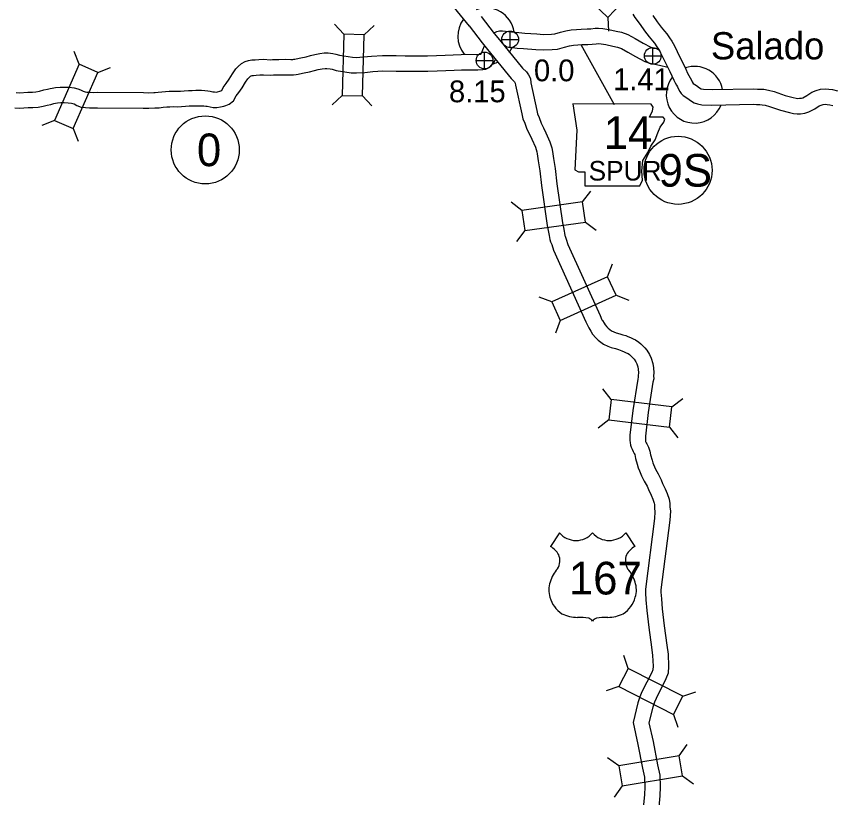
# Model space of a CAD drawing. Extents: x -939622 to -934222, y 1383701 to 1385301.
# Drawn here: x -936320.48 to -936272.98, y 1384747.38 to 1384792.85 of the extents above; entities that cross this region are included whole.
import ezdxf

# ---------------------------------------------------------------- set-up
doc = ezdxf.new("R2010")
doc.units = 0
for name, color, linetype in [('Level 10', 7, 'Continuous'), ('Level 15', 7, 'Continuous'), ('Level 20', 7, 'Continuous'), ('Level 21', 7, 'Continuous'), ('Level 22', 7, 'Continuous'), ('Level 24', 7, 'Continuous'), ('Level 25', 7, 'Continuous'), ('Level 26', 7, 'Continuous'), ('Level 27', 7, 'Continuous')]:
    doc.layers.add(name, color=color, linetype=linetype)

msp = doc.modelspace()

# ---------------------------------------------------------------- linework, layer by layer
at = {"layer": 'Level 10'}
for points in [[(-936284.618, 1384792.971), (-936284.486, 1384792.786), (-936284.18, 1384792.382), (-936283.933, 1384792.004), (-936283.658, 1384791.653), (-936283.468, 1384791.419), (-936283.351, 1384791.278), (-936283.205, 1384791.065), (-936283.1, 1384790.923), (-936282.993, 1384790.726), (-936282.673, 1384790.071)], [(-936283.444, 1384792.901), (-936283.2, 1384792.528), (-936282.954, 1384792.214), (-936282.772, 1384791.99), (-936282.632, 1384791.821), (-936282.472, 1384791.588), (-936282.339, 1384791.408), (-936282.193, 1384791.139), (-936281.864, 1384790.467)], [(-936291.663, 1384791.948), (-936291.238, 1384791.898), (-936290.898, 1384791.866), (-936290.191, 1384791.821), (-936289.802, 1384791.796), (-936289.34, 1384791.817), (-936289.139, 1384791.825), (-936288.82, 1384791.919), (-936288.498, 1384792.004), (-936288.191, 1384792.06), (-936287.884, 1384792.091), (-936287.608, 1384792.105), (-936287.258, 1384792.116), (-936287.043, 1384792.128), (-936286.796, 1384792.153), (-936286.615, 1384792.159), (-936286.345, 1384792.142), (-936286.011, 1384792.086), (-936285.57, 1384791.985), (-936285.268, 1384791.918), (-936284.907, 1384791.8), (-936284.464, 1384791.555), (-936284.016, 1384791.295), (-936283.558, 1384791.048), (-936283.401, 1384790.996), (-936283.12, 1384790.95)], [(-936292.689, 1384791.883), (-936292.602, 1384791.93), (-936292.524, 1384791.958), (-936292.449, 1384791.98), (-936292.359, 1384791.997), (-936292.262, 1384792.002), (-936292.184, 1384791.998), (-936291.663, 1384791.948)], [(-936291.758, 1384791.053), (-936291.334, 1384791.003), (-936290.969, 1384790.968), (-936290.249, 1384790.923), (-936289.81, 1384790.895), (-936289.302, 1384790.918), (-936288.993, 1384790.93), (-936288.577, 1384791.052), (-936288.302, 1384791.125), (-936288.065, 1384791.168), (-936287.816, 1384791.194), (-936287.571, 1384791.206), (-936287.219, 1384791.217), (-936286.973, 1384791.23), (-936286.735, 1384791.255), (-936286.628, 1384791.258), (-936286.448, 1384791.247), (-936286.187, 1384791.203), (-936285.768, 1384791.107), (-936285.505, 1384791.049), (-936285.269, 1384790.972), (-936284.908, 1384790.772), (-936284.455, 1384790.509), (-936283.915, 1384790.217), (-936283.615, 1384790.119), (-936283.331, 1384790.072), (-936283.064, 1384790.006), (-936282.577, 1384789.883)], [(-936309.709, 1384788.544), (-936309.512, 1384788.534), (-936309.344, 1384788.52), (-936309.208, 1384788.496), (-936309.052, 1384788.463), (-936308.945, 1384788.449), (-936308.851, 1384788.444), (-936308.781, 1384788.454), (-936308.649, 1384788.489), (-936308.591, 1384788.506), (-936308.546, 1384788.525), (-936308.533, 1384788.535), (-936308.44, 1384788.698), (-936308.273, 1384788.933), (-936308.097, 1384789.185), (-936307.905, 1384789.502), (-936307.703, 1384789.787), (-936307.572, 1384789.929), (-936307.376, 1384790.103), (-936307.166, 1384790.214), (-936306.973, 1384790.279), (-936306.781, 1384790.309), (-936306.585, 1384790.323), (-936306.363, 1384790.34), (-936306.081, 1384790.35), (-936305.707, 1384790.322), (-936305.584, 1384790.332), (-936305.488, 1384790.338), (-936305.201, 1384790.338), (-936304.802, 1384790.352), (-936304.508, 1384790.34), (-936304.398, 1384790.34), (-936304.342, 1384790.346), (-936304.279, 1384790.36), (-936304.191, 1384790.38), (-936303.921, 1384790.438), (-936303.62, 1384790.498), (-936303.356, 1384790.563), (-936303.121, 1384790.628), (-936302.829, 1384790.683), (-936302.573, 1384790.722), (-936302.341, 1384790.715), (-936302.062, 1384790.681), (-936301.886, 1384790.637), (-936301.678, 1384790.581), (-936300.911, 1384790.465), (-936300.705, 1384790.459), (-936300.277, 1384790.483), (-936299.811, 1384790.525), (-936299.183, 1384790.573), (-936298.377, 1384790.562), (-936297.848, 1384790.555), (-936297.149, 1384790.552), (-936296.559, 1384790.552), (-936296.034, 1384790.572), (-936295.531, 1384790.591), (-936295.055, 1384790.616), (-936294.598, 1384790.635), (-936294.335, 1384790.641), (-936293.721, 1384790.622)], [(-936293.721, 1384790.622), (-936293.572, 1384790.627), (-936293.449, 1384790.653), (-936293.439, 1384790.67), (-936293.235, 1384791.13)], [(-936292.034, 1384791.08), (-936291.758, 1384791.053)], [(-936293.68, 1384789.725), (-936293.618, 1384789.727), (-936293.33, 1384789.76), (-936293.154, 1384789.775), (-936292.928, 1384789.896), (-936292.804, 1384790.019), (-936292.719, 1384790.122), (-936292.64, 1384790.25), (-936292.598, 1384790.346)], [(-936281.867, 1384790.474), (-936281.642, 1384790.032), (-936281.525, 1384789.767), (-936281.418, 1384789.542), (-936281.347, 1384789.409), (-936281.266, 1384789.264), (-936281.2, 1384789.126), (-936281.156, 1384789.031), (-936281.105, 1384788.946), (-936281.096, 1384788.932), (-936280.912, 1384788.817), (-936280.733, 1384788.694), (-936280.638, 1384788.625), (-936280.633, 1384788.624), (-936280.5, 1384788.601), (-936280, 1384788.583), (-936277.559, 1384788.632), (-936277.358, 1384788.613), (-936277.197, 1384788.61), (-936276.982, 1384788.602), (-936276.71, 1384788.554), (-936276.392, 1384788.465), (-936275.749, 1384788.25), (-936275.288, 1384788.125), (-936275.114, 1384788.087), (-936275.007, 1384788.075), (-936274.906, 1384788.078), (-936274.791, 1384788.09), (-936274.718, 1384788.113), (-936274.482, 1384788.241), (-936274.188, 1384788.438), (-936273.948, 1384788.539), (-936273.683, 1384788.608), (-936273.4, 1384788.633), (-936273.207, 1384788.616), (-936272.985, 1384788.59), (-936272.696, 1384788.517)], [(-936309.732, 1384787.645), (-936309.574, 1384787.636), (-936309.46, 1384787.627), (-936309.379, 1384787.613), (-936309.204, 1384787.575), (-936309.028, 1384787.552), (-936308.81, 1384787.54), (-936308.599, 1384787.572), (-936308.409, 1384787.622), (-936308.288, 1384787.657), (-936308.095, 1384787.739), (-936307.843, 1384787.927), (-936307.68, 1384788.214), (-936307.538, 1384788.413), (-936307.342, 1384788.693), (-936307.151, 1384789.009), (-936307.003, 1384789.218), (-936306.941, 1384789.285), (-936306.86, 1384789.358), (-936306.809, 1384789.385), (-936306.757, 1384789.402), (-936306.68, 1384789.414), (-936306.518, 1384789.426), (-936306.314, 1384789.441), (-936306.099, 1384789.449), (-936305.704, 1384789.42), (-936305.521, 1384789.434), (-936305.461, 1384789.438), (-936305.185, 1384789.438), (-936304.805, 1384789.452), (-936304.527, 1384789.44), (-936304.35, 1384789.44), (-936304.196, 1384789.456), (-936304.081, 1384789.482), (-936303.995, 1384789.502), (-936303.74, 1384789.557), (-936303.425, 1384789.619), (-936303.128, 1384789.692), (-936302.916, 1384789.75), (-936302.677, 1384789.796), (-936302.519, 1384789.82), (-936302.41, 1384789.817), (-936302.226, 1384789.794), (-936302.112, 1384789.766), (-936301.862, 1384789.699), (-936300.991, 1384789.567), (-936300.693, 1384789.559), (-936300.211, 1384789.585), (-936299.737, 1384789.628), (-936299.155, 1384789.672), (-936298.389, 1384789.662), (-936297.856, 1384789.655), (-936297.151, 1384789.652), (-936296.541, 1384789.652), (-936296, 1384789.673), (-936295.49, 1384789.692), (-936295.013, 1384789.717), (-936294.57, 1384789.736), (-936294.336, 1384789.74), (-936293.68, 1384789.725)], [(-936282.669, 1384790.065), (-936282.456, 1384789.646), (-936282.343, 1384789.391), (-936282.222, 1384789.138), (-936282.138, 1384788.979), (-936282.065, 1384788.849), (-936282.014, 1384788.742), (-936281.952, 1384788.609), (-936281.875, 1384788.48), (-936281.795, 1384788.35), (-936281.674, 1384788.232), (-936281.406, 1384788.065), (-936281.252, 1384787.958), (-936281.044, 1384787.809), (-936280.843, 1384787.747), (-936280.592, 1384787.704), (-936280.006, 1384787.683), (-936277.592, 1384787.731), (-936277.409, 1384787.714), (-936277.222, 1384787.71), (-936277.077, 1384787.705), (-936276.91, 1384787.676), (-936276.656, 1384787.605), (-936276.01, 1384787.388), (-936275.501, 1384787.25), (-936275.261, 1384787.198), (-936275.043, 1384787.173), (-936274.845, 1384787.18), (-936274.607, 1384787.204), (-936274.363, 1384787.282), (-936274.016, 1384787.47), (-936273.758, 1384787.642), (-936273.658, 1384787.684), (-936273.529, 1384787.718), (-936273.399, 1384787.729), (-936273.298, 1384787.72), (-936273.148, 1384787.703), (-936272.967, 1384787.657)], [(-936320.491, 1384788.412), (-936320.305, 1384788.404), (-936319.815, 1384788.444), (-936319.544, 1384788.438), (-936319.341, 1384788.454), (-936319.125, 1384788.502), (-936318.886, 1384788.563), (-936318.674, 1384788.604), (-936318.521, 1384788.64), (-936318.403, 1384788.669), (-936318.21, 1384788.706), (-936317.93, 1384788.73), (-936317.68, 1384788.732), (-936317.403, 1384788.721), (-936317.116, 1384788.691), (-936316.906, 1384788.638), (-936316.747, 1384788.568), (-936316.584, 1384788.489), (-936316.485, 1384788.448), (-936316.386, 1384788.438), (-936316.183, 1384788.429), (-936315.995, 1384788.424), (-936315.762, 1384788.426), (-936313.087, 1384788.41), (-936312.787, 1384788.402), (-936312.474, 1384788.42), (-936312.395, 1384788.424), (-936312.235, 1384788.431), (-936312.017, 1384788.452), (-936311.8, 1384788.472), (-936311.596, 1384788.486), (-936311.333, 1384788.495), (-936311.12, 1384788.49), (-936310.934, 1384788.497), (-936310.709, 1384788.516), (-936310.467, 1384788.531), (-936310.243, 1384788.539), (-936310.041, 1384788.543), (-936309.859, 1384788.544), (-936309.709, 1384788.544)], [(-936320.564, 1384787.515), (-936320.288, 1384787.502), (-936319.789, 1384787.543), (-936319.519, 1384787.537), (-936319.207, 1384787.562), (-936318.916, 1384787.626), (-936318.69, 1384787.684), (-936318.483, 1384787.724), (-936318.308, 1384787.766), (-936318.211, 1384787.79), (-936318.088, 1384787.813), (-936317.889, 1384787.83), (-936317.695, 1384787.832), (-936317.467, 1384787.823), (-936317.274, 1384787.803), (-936317.2, 1384787.784), (-936317.123, 1384787.75), (-936316.953, 1384787.668), (-936316.707, 1384787.565), (-936316.451, 1384787.54), (-936316.216, 1384787.529), (-936316.002, 1384787.524), (-936315.761, 1384787.526), (-936313.102, 1384787.51), (-936312.773, 1384787.501), (-936312.421, 1384787.521), (-936312.35, 1384787.525), (-936312.173, 1384787.532), (-936311.931, 1384787.556), (-936311.728, 1384787.575), (-936311.55, 1384787.587), (-936311.327, 1384787.595), (-936311.114, 1384787.59), (-936310.88, 1384787.598), (-936310.644, 1384787.619), (-936310.425, 1384787.632), (-936310.218, 1384787.639), (-936310.03, 1384787.643), (-936309.857, 1384787.644), (-936309.708, 1384787.644)]]:
    msp.add_lwpolyline(points, dxfattribs=at)
at = {"layer": 'Level 15'}
for points in [[(-936295.784, 1384794.309), (-936294.131, 1384792.285)], [(-936293.425, 1384792.843), (-936292.668, 1384791.857), (-936292.363, 1384791.487), (-936291.029, 1384789.836), (-936290.794, 1384789.616), (-936290.685, 1384789.437), (-936290.569, 1384789.223), (-936290.545, 1384788.984), (-936290.196, 1384787.365), (-936290.152, 1384787.174), (-936290.056, 1384786.952), (-936289.945, 1384786.639), (-936289.8, 1384786.353), (-936289.669, 1384786.07), (-936289.433, 1384785.554), (-936289.324, 1384785.195), (-936289.281, 1384784.989), (-936289.229, 1384784.571), (-936289.133, 1384783.987), (-936289.029, 1384783.11), (-936288.707, 1384780.831), (-936288.652, 1384780.559), (-936288.607, 1384780.348), (-936288.591, 1384780.231), (-936288.57, 1384780.094), (-936288.553, 1384780.051), (-936288.484, 1384779.878), (-936288.381, 1384779.567), (-936286.515, 1384775.439), (-936286.404, 1384775.192), (-936286.381, 1384775.147), (-936286.283, 1384774.983), (-936286.228, 1384774.892), (-936286.122, 1384774.774), (-936286.041, 1384774.699), (-936285.847, 1384774.552), (-936285.709, 1384774.487), (-936285.576, 1384774.434), (-936285.366, 1384774.373), (-936285.199, 1384774.322), (-936285.019, 1384774.272), (-936284.892, 1384774.209), (-936284.744, 1384774.156), (-936284.593, 1384774.078), (-936284.459, 1384774.013), (-936284.264, 1384773.895), (-936284.146, 1384773.785), (-936284.027, 1384773.671), (-936283.902, 1384773.557), (-936283.794, 1384773.42), (-936283.631, 1384773.159), (-936283.539, 1384772.947), (-936283.437, 1384772.647), (-936283.407, 1384772.4), (-936283.381, 1384772.098), (-936283.397, 1384771.927), (-936283.391, 1384771.761), (-936283.441, 1384771.562), (-936283.713, 1384769.784), (-936283.877, 1384768.416), (-936283.879, 1384768.212), (-936283.875, 1384768.178), (-936283.864, 1384768.113), (-936283.85, 1384768.069), (-936283.835, 1384768.027), (-936283.798, 1384767.962), (-936283.69, 1384767.771), (-936283.624, 1384767.548), (-936283.586, 1384767.335), (-936283.489, 1384767.021), (-936283.451, 1384766.867), (-936283.41, 1384766.776), (-936283.286, 1384766.504), (-936283.141, 1384766.216), (-936282.967, 1384765.883), (-936282.875, 1384765.665), (-936282.727, 1384765.342), (-936282.618, 1384765.089), (-936282.492, 1384764.746), (-936282.453, 1384764.503), (-936282.456, 1384764.295), (-936282.413, 1384764.049), (-936282.46, 1384763.524), (-936282.975, 1384759.466), (-936282.971, 1384759.341), (-936282.95, 1384758.958), (-936282.901, 1384758.364), (-936282.779, 1384757.386), (-936282.631, 1384756.259), (-936282.561, 1384755.728), (-936282.531, 1384755.024), (-936282.549, 1384754.622), (-936282.686, 1384754.285), (-936283.258, 1384753.158), (-936283.35, 1384752.937), (-936283.448, 1384752.646), (-936283.67, 1384751.741)], [(-936294.139, 1384792.295), (-936293.372, 1384791.297), (-936293.06, 1384790.918), (-936291.689, 1384789.221), (-936291.498, 1384789.043), (-936291.466, 1384788.989), (-936291.446, 1384788.953), (-936291.435, 1384788.844), (-936291.075, 1384787.168), (-936291.01, 1384786.892), (-936290.895, 1384786.623), (-936290.774, 1384786.284), (-936290.61, 1384785.96), (-936290.487, 1384785.694), (-936290.277, 1384785.235), (-936290.197, 1384784.971), (-936290.169, 1384784.84), (-936290.12, 1384784.442), (-936290.024, 1384783.861), (-936289.922, 1384782.995), (-936289.594, 1384780.679), (-936289.533, 1384780.375), (-936289.494, 1384780.196), (-936289.482, 1384780.103), (-936289.444, 1384779.861), (-936289.392, 1384779.724), (-936289.33, 1384779.569), (-936289.22, 1384779.239), (-936287.335, 1384775.068), (-936287.217, 1384774.807), (-936287.172, 1384774.715), (-936287.055, 1384774.52), (-936286.956, 1384774.355), (-936286.763, 1384774.141), (-936286.619, 1384774.008), (-936286.316, 1384773.777), (-936286.068, 1384773.661), (-936285.869, 1384773.581), (-936285.622, 1384773.51), (-936285.451, 1384773.458), (-936285.342, 1384773.428), (-936285.246, 1384773.38), (-936285.104, 1384773.329), (-936284.996, 1384773.273), (-936284.888, 1384773.221), (-936284.811, 1384773.174), (-936284.764, 1384773.13), (-936284.64, 1384773.013), (-936284.564, 1384772.943), (-936284.532, 1384772.902), (-936284.43, 1384772.739), (-936284.38, 1384772.622), (-936284.319, 1384772.444), (-936284.302, 1384772.306), (-936284.284, 1384772.103), (-936284.299, 1384771.954), (-936284.295, 1384771.856), (-936284.324, 1384771.741), (-936284.604, 1384769.905), (-936284.776, 1384768.474), (-936284.779, 1384768.173), (-936284.768, 1384768.057), (-936284.74, 1384767.9), (-936284.704, 1384767.782), (-936284.656, 1384767.651), (-936284.582, 1384767.519), (-936284.524, 1384767.417), (-936284.501, 1384767.34), (-936284.462, 1384767.121), (-936284.357, 1384766.782), (-936284.305, 1384766.57), (-936284.229, 1384766.404), (-936284.098, 1384766.114), (-936283.941, 1384765.805), (-936283.782, 1384765.499), (-936283.699, 1384765.303), (-936283.55, 1384764.976), (-936283.454, 1384764.755), (-936283.367, 1384764.517), (-936283.354, 1384764.436), (-936283.357, 1384764.224), (-936283.32, 1384764.013), (-936283.355, 1384763.621), (-936283.877, 1384759.508), (-936283.87, 1384759.302), (-936283.848, 1384758.897), (-936283.796, 1384758.271), (-936283.672, 1384757.272), (-936283.523, 1384756.141), (-936283.458, 1384755.65), (-936283.432, 1384755.025), (-936283.441, 1384754.818), (-936283.506, 1384754.659), (-936284.076, 1384753.535), (-936284.193, 1384753.254), (-936284.313, 1384752.897), (-936284.594, 1384751.754)], [(-936284.594, 1384751.754), (-936284.317, 1384750.468), (-936284.045, 1384749.092), (-936283.926, 1384748.573), (-936283.909, 1384748.007), (-936283.926, 1384747.54), (-936284.004, 1384746.782)], [(-936283.67, 1384751.741), (-936283.435, 1384750.65), (-936283.164, 1384749.28), (-936283.029, 1384748.688), (-936283.009, 1384748.004), (-936283.028, 1384747.478), (-936283.114, 1384746.637)]]:
    msp.add_lwpolyline(points, dxfattribs=at)
at = {"layer": 'Level 20'}
for p, q in [((-936286.054, 1384792.774), (-936286.03, 1384791.983)), ((-936301.427, 1384791.811), (-936301.972, 1384792.386)), ((-936300.24, 1384791.779), (-936299.665, 1384792.324)), ((-936316.827, 1384790.057), (-936317.115, 1384790.794)), ((-936315.738, 1384789.58), (-936315.001, 1384789.869)), ((-936301.523, 1384788.248), (-936302.098, 1384787.704)), ((-936300.335, 1384788.217), (-936299.79, 1384787.642)), ((-936318.256, 1384786.792), (-936318.993, 1384786.503)), ((-936317.167, 1384786.315), (-936316.879, 1384785.578)), ((-936287.534, 1384782.05), (-936287.058, 1384782.683)), ((-936291.063, 1384781.551), (-936291.696, 1384782.027)), ((-936287.368, 1384780.874), (-936286.735, 1384780.398)), ((-936290.897, 1384780.375), (-936291.373, 1384779.742)), ((-936286.073, 1384777.696), (-936285.794, 1384778.436)), ((-936289.321, 1384776.228), (-936290.062, 1384776.507)), ((-936285.584, 1384776.613), (-936284.843, 1384776.333)), ((-936288.832, 1384775.145), (-936289.111, 1384774.404)), ((-936285.868, 1384770.552), (-936286.358, 1384771.175)), ((-936282.33, 1384770.127), (-936281.707, 1384770.617)), ((-936286.01, 1384769.373), (-936286.633, 1384768.884)), ((-936282.471, 1384768.948), (-936281.982, 1384768.325)), ((-936284.877, 1384754.9), (-936285.123, 1384755.653)), ((-936285.415, 1384753.841), (-936286.167, 1384753.594)), ((-936281.699, 1384753.287), (-936280.946, 1384753.534)), ((-936282.236, 1384752.228), (-936281.99, 1384751.475)), ((-936281.915, 1384749.82), (-936281.455, 1384750.465)), ((-936285.43, 1384749.232), (-936286.075, 1384749.691)), ((-936281.719, 1384748.648), (-936281.074, 1384748.189)), ((-936285.234, 1384748.06), (-936285.694, 1384747.415))]:
    msp.add_line(p, q, dxfattribs=at)
for points in [[(-936286.054, 1384792.774), (-936283.61, 1384795.369), (-936284.475, 1384796.183), (-936286.919, 1384793.589)], [(-936300.335, 1384788.217), (-936300.24, 1384791.779), (-936301.427, 1384791.811), (-936301.523, 1384788.248)], [(-936317.167, 1384786.315), (-936315.738, 1384789.58), (-936316.827, 1384790.057), (-936318.256, 1384786.792)], [(-936287.534, 1384782.05), (-936291.063, 1384781.551), (-936290.897, 1384780.375), (-936287.368, 1384780.874)], [(-936286.073, 1384777.696), (-936289.321, 1384776.228), (-936288.832, 1384775.145), (-936285.584, 1384776.613)], [(-936286.01, 1384769.373), (-936282.471, 1384768.948), (-936282.33, 1384770.127), (-936285.868, 1384770.552)], [(-936281.699, 1384753.287), (-936284.877, 1384754.9), (-936285.415, 1384753.841), (-936282.236, 1384752.228)], [(-936281.915, 1384749.82), (-936285.43, 1384749.232), (-936285.234, 1384748.06), (-936281.719, 1384748.648)]]:
    msp.add_lwpolyline(points, close=True, dxfattribs=at)
at = {"layer": 'Level 21'}
msp.add_line((-936287.628, 1384791.202), (-936285.704, 1384787.724), dxfattribs=at)
msp.add_lwpolyline([(-936288.102, 1384787.748), (-936287.874, 1384786.226), (-936287.975, 1384783.917), (-936287.772, 1384783.79), (-936287.392, 1384783.79), (-936287.392, 1384782.978), (-936284.194, 1384782.978), (-936284.042, 1384783.308), (-936284.093, 1384783.84), (-936284.017, 1384784.449), (-936283.737, 1384784.932), (-936283.56, 1384785.287), (-936283.306, 1384785.668), (-936283.154, 1384786.074), (-936283.027, 1384786.403), (-936282.798, 1384786.683), (-936282.748, 1384786.86), (-936282.849, 1384786.987), (-936283.636, 1384786.987), (-936283.458, 1384787.342), (-936283.433, 1384787.571), (-936283.538, 1384787.746)], close=True, dxfattribs=at)
at = {"layer": 'Level 22'}
for p, q in [((-936288.881, 1384762.796), (-936289.4, 1384761.992)), ((-936285.02, 1384762.796), (-936284.501, 1384761.992))]:
    msp.add_line(p, q, dxfattribs=at)
for centre, radius, start, end in [((-936287.914, 1384763.609), 1.264, 220.075, 319.6701), ((-936285.987, 1384763.609), 1.264, 220.3299, 319.925), ((-936290.078, 1384760.827), 1.349, 30.7809, 59.9883), ((-936283.822, 1384760.827), 1.349, 120.0117, 149.2191), ((-936289.781, 1384761.183), 0.925, 328.8105, 21.2108), ((-936284.119, 1384761.183), 0.925, 158.7892, 211.1895), ((-936287.363, 1384759.287), 2.157, 138.9565, 162.6913), ((-936286.537, 1384759.287), 2.157, 17.3087, 41.0435), ((-936288.075, 1384759.464), 1.426, 160.9576, 197.3819), ((-936285.825, 1384759.464), 1.426, 342.6181, 19.0424), ((-936287.843, 1384759.468), 1.65, 195.1074, 237.1312), ((-936286.057, 1384759.468), 1.65, 302.8688, 344.8926), ((-936287.813, 1384759.987), 2.118, 244.0771, 269.5779), ((-936286.088, 1384759.987), 2.118, 270.4221, 295.9229), ((-936287.764, 1384753.99), 3.88, 81.1942, 90.9539), ((-936287.278, 1384757.468), 0.372, 28.0342, 72.9864), ((-936286.622, 1384757.468), 0.372, 107.0136, 151.9658), ((-936286.137, 1384753.99), 3.88, 89.0461, 98.8058)]:
    msp.add_arc(centre, radius, start, end, dxfattribs=at)
at = {"layer": 'Level 24'}
for centre, start, end in [((-936293.144, 1384791.688), 8.8428, 110.7526), ((-936293.144, 1384791.688), 143.0711, 219.1891), ((-936293.144, 1384791.688), 325.2255, 336.9251), ((-936293.144, 1384791.688), 281.7241, 293.8275), ((-936281.014, 1384788.284), 10.85, 109.0223), ((-936281.014, 1384788.284), 140.9343, 338.7707)]:
    msp.add_arc(centre, 1.65, start, end, dxfattribs=at)
at = {"layer": 'Level 26'}
for p, q in [((-936291.746, 1384791.019), (-936291.746, 1384791.994)), ((-936292.234, 1384791.507), (-936291.259, 1384791.507)), ((-936293.234, 1384789.788), (-936293.234, 1384790.763)), ((-936283.447, 1384790.058), (-936283.447, 1384791.033)), ((-936293.722, 1384790.276), (-936292.747, 1384790.276)), ((-936283.934, 1384790.545), (-936282.959, 1384790.545))]:
    msp.add_line(p, q, dxfattribs=at)
for centre in [(-936291.746, 1384791.507), (-936293.234, 1384790.276), (-936283.447, 1384790.545)]:
    msp.add_circle(centre, 0.487, dxfattribs=at)
at = {"layer": 'Level 27'}
for centre in [(-936309.489, 1384785.077), (-936281.976, 1384783.887)]:
    msp.add_circle(centre, 1.98, dxfattribs=at)

# ---------------------------------------------------------------- texts
at = {"layer": 'Level 21'}
for s, height, p in [('14', 1.9008, (-936286.305, 1384785.132)), ('SPUR', 1.1405, (-936287.18, 1384783.291))]:
    msp.add_text(s, height=height, dxfattribs=at).set_placement(p)
at = {"layer": 'Level 22'}
msp.add_text('167', height=1.9008, dxfattribs=at).set_placement((-936288.329, 1384759.204))
at = {"layer": 'Level 24'}
msp.add_text('Salado', height=1.584, dxfattribs=at).set_placement((-936280.064, 1384790.343))
at = {"layer": 'Level 25'}
for s, p in [('0.0', (-936290.361, 1384789.069)), ('1.41', (-936285.759, 1384788.551)), ('8.15', (-936295.306, 1384787.848))]:
    msp.add_text(s, height=1.2672, dxfattribs=at).set_placement(p)
at = {"layer": 'Level 27'}
for s, height, p in [('0', 1.901, (-936309.973, 1384784.127)), ('9S', 1.9008, (-936283.109, 1384782.937))]:
    msp.add_text(s, height=height, dxfattribs=at).set_placement(p)

doc.saveas('drawing.dxf')
